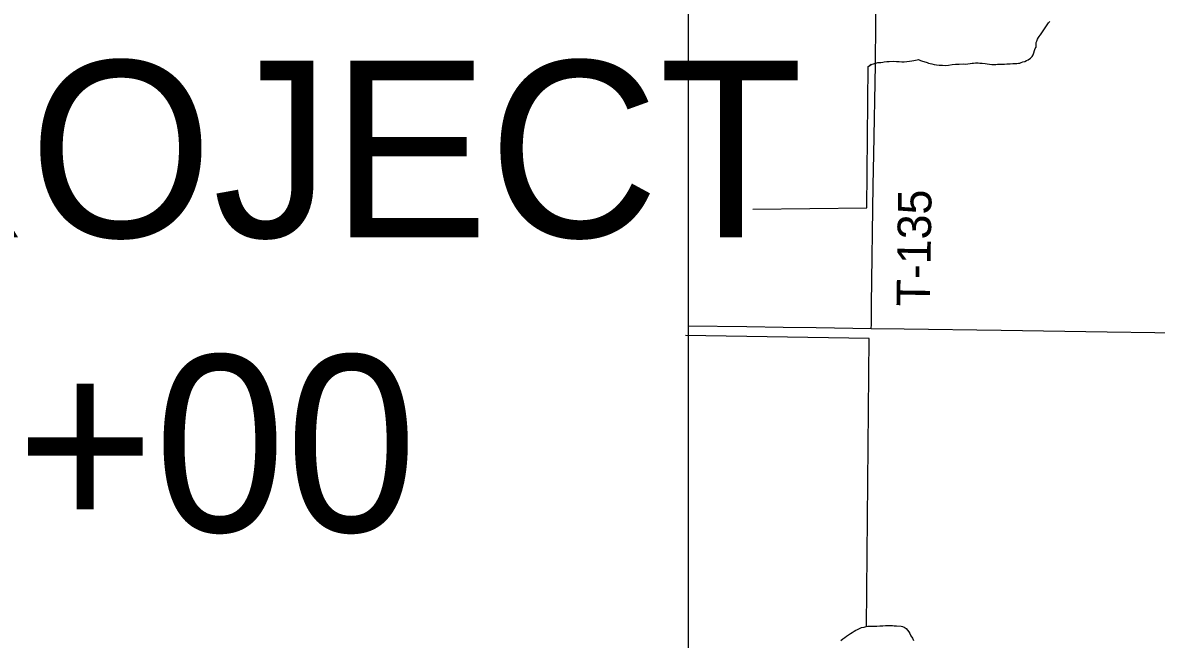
# Model space of a CAD drawing. Extents: x 2.1 to 73.9, y 4 to 26.
# Drawn here: x 44.608 to 45.571, y 19.554 to 20.078 of the extents above; entities that cross this region are included whole.
import ezdxf

# ---------------------------------------------------------------- set-up
doc = ezdxf.new("R2010")
doc.units = 0
for name, color, linetype in [('GM_X_Minor_River', 7, 'Continuous'), ('GM_X_State_Route', 7, 'Continuous'), ('GM_X_Township_Road', 7, 'Continuous'), ('GM_X_Township_Road_Text', 7, 'Continuous'), ('SH_Text', 7, 'Continuous')]:
    doc.layers.add(name, color=color, linetype=linetype)

msp = doc.modelspace()

# ---------------------------------------------------------------- linework, layer by layer
at = {"layer": 'GM_X_Minor_River'}
for points in [[(45.47263, 20.06787), (45.47934, 20.0782), (45.48068, 20.07914)], [(45.3264, 20.04096), (45.32871, 20.04262), (45.32736, 20.0417), (45.32871, 20.04262), (45.33446, 20.04439), (45.33712, 20.04451), (45.33884, 20.04467), (45.33979, 20.04484), (45.34208, 20.04516), (45.34417, 20.04531), (45.3476, 20.04542), (45.35026, 20.04536), (45.35273, 20.0453), (45.35481, 20.04507), (45.35691, 20.04502), (45.359, 20.04516), (45.36129, 20.04549), (45.36339, 20.04582), (45.36511, 20.04616), (45.36644, 20.04632), (45.36797, 20.04667), (45.36911, 20.04683), (45.37081, 20.04623), (45.37232, 20.04562), (45.37364, 20.0454), (45.37628, 20.04439), (45.3776, 20.04398), (45.37892, 20.04357), (45.38044, 20.04316), (45.38233, 20.04274), (45.38441, 20.04231), (45.38669, 20.04207), (45.38935, 20.04201), (45.39201, 20.04195), (45.39448, 20.04228), (45.39753, 20.04259), (45.40058, 20.0429), (45.40344, 20.04302), (45.40686, 20.04314), (45.40895, 20.04309), (45.41085, 20.04324), (45.41276, 20.04357), (45.41448, 20.04372), (45.41581, 20.04388), (45.41734, 20.04404), (45.41867, 20.04401), (45.41962, 20.04399), (45.42114, 20.04395), (45.42303, 20.04372), (45.4255, 20.04348), (45.42739, 20.04324), (45.42929, 20.04301), (45.43119, 20.04278), (45.4329, 20.04274), (45.43461, 20.0427), (45.43613, 20.04286), (45.43747, 20.04302), (45.4388, 20.04299), (45.44051, 20.04295), (45.44203, 20.0431), (45.44412, 20.04325), (45.44698, 20.04337), (45.44926, 20.04351), (45.45097, 20.04347), (45.4525, 20.04363), (45.45383, 20.04379), (45.45517, 20.04395), (45.45632, 20.0443), (45.45766, 20.04484), (45.45919, 20.04538), (45.46073, 20.0461), (45.46226, 20.04664), (45.4642, 20.04811), (45.46556, 20.04941), (45.46635, 20.05091), (45.46818, 20.05619), (45.46897, 20.0575), (45.46901, 20.0594), (45.46906, 20.0613), (45.46946, 20.06243), (45.46967, 20.06338), (45.47008, 20.06432), (45.47106, 20.06562), (45.47146, 20.06656), (45.47224, 20.06769), (45.47263, 20.06787)], [(45.2284, 19.91971), (45.325, 19.92095), (45.3264, 20.04096)], [(45.32478, 19.56548), (45.32704, 19.80999), (45.17122, 19.81241)], [(45.30292, 19.55359), (45.30466, 19.55488), (45.3064, 19.55598), (45.30795, 19.55728), (45.30968, 19.55838), (45.31122, 19.55929), (45.31277, 19.5604), (45.31431, 19.56131), (45.31585, 19.56223), (45.3172, 19.56296), (45.31893, 19.56368), (45.32047, 19.5644), (45.32295, 19.56492), (45.32448, 19.56545), (45.32601, 19.56561), (45.32753, 19.56576), (45.32924, 19.56572), (45.33133, 19.56568), (45.33361, 19.56563), (45.33628, 19.56595), (45.33876, 19.56608), (45.34085, 19.56622), (45.34275, 19.56618), (45.34522, 19.56612), (45.34693, 19.56609), (45.34845, 19.56605), (45.35035, 19.56601), (45.35433, 19.56554), (45.35547, 19.56532), (45.35678, 19.56472), (45.35772, 19.56413), (45.35866, 19.56354), (45.35958, 19.56219), (45.36069, 19.56084), (45.3616, 19.5593), (45.36251, 19.55738), (45.3638, 19.55545), (45.3647, 19.55353)]]:
    msp.add_lwpolyline(points, dxfattribs=at)
at = {"layer": 'GM_X_State_Route'}
msp.add_lwpolyline([(45.17323, 19.82086), (45.22308, 19.82018), (45.25416, 19.8197), (45.28214, 19.81928), (45.32891, 19.8186), (45.35675, 19.81818), (45.43913, 19.81697), (45.52929, 19.81562), (45.5697, 19.81497), (45.58418, 19.8148), (45.61167, 19.81449), (45.66606, 19.81365), (45.72514, 19.81278), (45.78109, 19.81191), (45.85725, 19.81087), (45.88834, 19.81038), (45.91166, 19.81011), (45.95363, 19.80983), (46.01581, 19.80917), (46.05467, 19.80905), (46.09063, 19.80873)], dxfattribs=at)
at = {"layer": 'GM_X_Township_Road'}
msp.add_lwpolyline([(45.32891, 19.8186), (45.32897, 19.82201), (45.32923, 19.83909), (45.33064, 19.94003), (45.33099, 19.96643), (45.33239, 20.04252), (45.33287, 20.07818), (45.33301, 20.09847), (45.33323, 20.11853), (45.33414, 20.16643), (45.33453, 20.19909), (45.33512, 20.22573), (45.33534, 20.2395), (45.33545, 20.24558)], dxfattribs=at)
at = {"layer": 'SH_Text'}
msp.add_lwpolyline([(45.17346, 19.54109), (43.56201, 19.54109), (43.56201, 20.16526), (45.17346, 20.16526)], close=True, dxfattribs=at)

# ---------------------------------------------------------------- texts
at = {"layer": 'GM_X_Township_Road_Text'}
msp.add_text('T-135', height=0.028409, rotation=89.15434, dxfattribs=at).set_placement((45.37871, 19.83706))
at = {"layer": 'SH_Text'}
for s, p in [('BEGIN PROJECT', (43.65505, 19.89584)), ('STA. 1350+00', (43.65505, 19.64584))]:
    msp.add_text(s, height=0.1499997, rotation=360, dxfattribs=at).set_placement(p)

doc.saveas('drawing.dxf')
